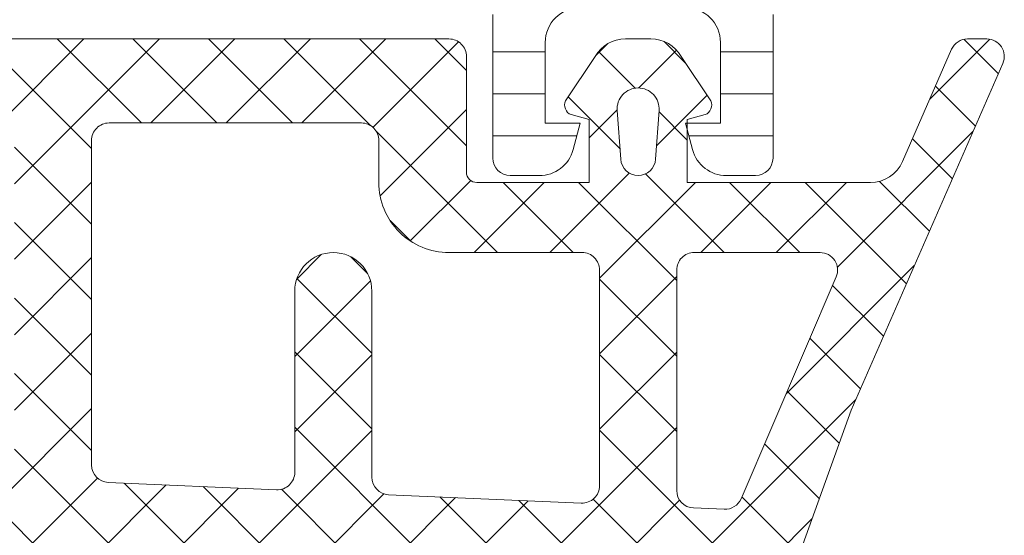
# Model space of a CAD drawing. Header units: millimetres. Extents: x 213386 to 506888, y 183055 to 450952.
# Tile 840 of 1056: x 399566 to 399594, y 325402 to 325416. Entities that reach past the tile are written whole.
import ezdxf

# ---------------------------------------------------------------- set-up
doc = ezdxf.new("R2010")
doc.units = ezdxf.units.MM
doc.layers.add('FASÁDA DETAILNÍ', color=255, linetype='Continuous', lineweight=0)
doc.layers.add('NOVA', color=255, linetype='Continuous', lineweight=0)
pattern_1 = [(135, (0, 0), (-1.077630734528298, -1.077630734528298), []), (225, (0, 0), (1.077630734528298, -1.077630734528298), [])]

# ---------------------------------------------------------------- blocks, each defined once
blk = doc.blocks.new('A$C69D17D4D')
at = {"layer": 'FASÁDA DETAILNÍ'}
h = blk.add_hatch(dxfattribs=at)
h.set_pattern_fill('LINIE', color=256, scale=1.2, angle=180, style=0)
h.set_pattern_definition([(180, (1631.942673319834, 7687.793548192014), (-1.469551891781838e-16, -1.2), [])])
edge = h.paths.add_edge_path()
edge.add_arc((1628.407976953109, 7669.819775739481), 0.3000000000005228, 89.99792470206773, 179.9979247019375)
edge.add_line((1628.107976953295, 7669.819786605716), (1628.107948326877, 7669.009455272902))
edge.add_arc((1627.607951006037, 7669.009470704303), 0.4999973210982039, 269.9976177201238, 359.99823168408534, ccw=False)
edge.add_line((1627.607930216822, 7668.50947338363), (1626.766857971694, 7668.508152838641))
edge.add_arc((1626.766857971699, 7668.308152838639), 0.1999999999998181, 89.99999999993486, 180)
edge.add_line((1626.566857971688, 7668.308152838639), (1626.566857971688, 7664.208152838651))
edge.add_arc((1626.066857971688, 7664.208152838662), 0.5, -90, 0, ccw=False)
edge.add_line((1626.066857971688, 7663.708152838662), (1625.23610874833, 7663.708152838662))
edge.add_arc((1625.23610874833, 7664.708152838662), 1, 195.0000000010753, 269.99999999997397, ccw=False)
edge.add_line((1624.270182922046, 7664.449333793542), (1624.066857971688, 7665.208152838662))
edge.add_line((1624.066857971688, 7665.208152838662), (1625.066857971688, 7665.208152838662))
edge.add_line((1625.066857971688, 7665.208152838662), (1625.066857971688, 7667.508152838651))
edge.add_arc((1624.062731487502, 7667.506443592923), 1.004127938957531, 0.09753001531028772, 89.7659122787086)
edge.add_line((1624.066833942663, 7668.510563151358), (1621.066955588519, 7668.510563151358))
edge.add_arc((1621.070983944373, 7667.506443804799), 1.004127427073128, 90.2298596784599, 179.9024820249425)
edge.add_line((1620.066857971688, 7667.508152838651), (1620.066857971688, 7665.208152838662))
edge.add_line((1620.066857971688, 7665.208152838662), (1621.066857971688, 7665.208152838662))
edge.add_line((1621.066857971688, 7665.208152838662), (1620.863533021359, 7664.449333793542))
edge.add_arc((1619.897607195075, 7664.708152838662), 1.000000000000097, 270, 344.99999999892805, ccw=False)
edge.add_line((1619.897607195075, 7663.708152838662), (1619.066857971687, 7663.708152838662))
edge.add_arc((1619.066857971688, 7664.208152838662), 0.5, 180, 270, ccw=False)
edge.add_line((1618.566857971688, 7664.208152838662), (1618.566857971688, 7668.308152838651))
edge.add_arc((1618.362684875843, 7668.306424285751), 0.2041804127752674, 0.485061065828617, 88.84413105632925)
edge.add_line((1618.366803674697, 7668.510563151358), (1592.525436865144, 7668.510586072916))
edge.add_arc((1592.525452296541, 7669.010583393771), 0.4999973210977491, 179.9976177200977, 269.9982316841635, ccw=False)
edge.add_line((1592.025454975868, 7669.010604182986), (1592.025483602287, 7669.820935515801))
edge.add_arc((1591.725483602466, 7669.820946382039), 0.2999999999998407, 359.9979247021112, 449.9979247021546)
edge.add_line((1591.725494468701, 7670.120946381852), (1589.325496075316, 7670.120701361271))
edge.add_arc((1589.325511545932, 7670.620697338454), 0.4999959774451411, 179.9976222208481, 269.9982271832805, ccw=False)
edge.add_line((1588.825515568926, 7670.620718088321), (1588.82564221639, 7674.097259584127))
edge.add_arc((1589.81545513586, 7673.95491308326), 0.9999960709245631, 57.27090860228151, 171.8163166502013, ccw=False)
edge.add_line((1590.356120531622, 7674.796146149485), (1592.639729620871, 7673.477593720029))
edge.add_arc((1592.88974527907, 7673.910597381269), 0.4999999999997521, 239.9979281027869, 269.9978647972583)
edge.add_line((1592.889726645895, 7673.410597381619), (1627.243995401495, 7673.409511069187))
edge.add_arc((1627.244012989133, 7673.909511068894), 0.5000000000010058, 269.9979846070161, 299.997921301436)
edge.add_line((1627.493997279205, 7673.476489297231), (1629.77770188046, 7674.794876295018))
edge.add_arc((1630.31830633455, 7673.953604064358), 0.9999960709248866, 8.179532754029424, 122.7249408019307, ccw=False)
edge.add_line((1631.308129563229, 7674.095878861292), (1631.308002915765, 7670.619337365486))
edge.add_arc((1630.808006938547, 7670.619352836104), 0.4999959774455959, 269.99762222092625, 359.99822718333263, ccw=False)
edge.add_line((1630.80798618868, 7670.119356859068), (1628.407987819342, 7670.11977573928))
edge = h.paths.add_edge_path(flags=16)
edge.add_line((1604.216864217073, 7670.310051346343), (1604.216864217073, 7671.610045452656))
edge.add_arc((1603.716867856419, 7671.610049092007), 0.4999963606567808, 359.9995829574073, 450.0004170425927)
edge.add_line((1603.716864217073, 7672.11004545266), (1594.866870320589, 7672.11004545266))
edge.add_arc((1594.86686668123, 7671.610049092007), 0.4999963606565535, 89.99958295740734, 180.0004170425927)
edge.add_line((1594.366870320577, 7671.61004545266), (1594.366870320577, 7670.310051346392))
edge.add_arc((1594.866870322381, 7670.310034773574), 0.5000000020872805, 179.9981008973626, 269.9999997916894)
edge.add_line((1594.866870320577, 7669.810034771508), (1603.716864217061, 7669.810034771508))
edge.add_arc((1603.716864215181, 7670.310034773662), 0.5000000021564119, 270.000000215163, 360.0018990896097)
edge = h.paths.add_edge_path(flags=16)
edge.add_arc((1614.416870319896, 7670.310034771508), 0.5, 269.9999999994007, 360)
edge.add_line((1614.916870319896, 7670.310034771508), (1614.916870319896, 7671.61004545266))
edge.add_arc((1614.416870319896, 7671.61004545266), 0.5, 0, 90.00000000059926)
edge.add_line((1614.416870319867, 7672.11004545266), (1605.716864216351, 7672.11004545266))
edge.add_arc((1605.716864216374, 7671.61004545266), 0.5, 90.00000000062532, 179.9999999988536)
edge.add_line((1605.216864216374, 7671.61004545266), (1605.216864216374, 7670.310034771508))
edge.add_arc((1605.716864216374, 7670.310034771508), 0.5, 179.9999999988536, 269.9999999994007)
edge.add_line((1605.716864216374, 7669.810034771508), (1614.41687031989, 7669.810034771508))
edge = h.paths.add_edge_path(flags=16)
edge.add_arc((1616.41686668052, 7671.610049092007), 0.4999963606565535, 89.99958295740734, 180.0004170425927)
edge.add_line((1615.916870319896, 7671.61004545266), (1615.916870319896, 7670.310051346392))
edge.add_arc((1616.4168703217, 7670.310034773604), 0.5000000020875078, 179.9981008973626, 269.9999997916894)
edge.add_line((1616.416870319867, 7669.810034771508), (1625.26687947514, 7669.810034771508))
edge.add_arc((1625.266879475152, 7670.310019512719), 0.4999847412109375, 269.9999999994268, 360)
edge.add_line((1625.766864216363, 7670.310019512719), (1625.766864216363, 7671.610030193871))
edge.add_arc((1625.266848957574, 7671.610030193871), 0.5000152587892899, 0, 90.0000000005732)
edge.add_line((1625.266848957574, 7672.11004545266), (1616.416870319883, 7672.11004545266))
h = blk.add_hatch(dxfattribs=at)
h.set_pattern_fill('ANSI37', color=256, scale=0.48, angle=90, style=0)
h.set_pattern_definition(pattern_1)
edge = h.paths.add_edge_path(flags=16)
edge.add_line((1622.219337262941, 7664.174880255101), (1622.119593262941, 7665.567734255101))
edge.add_arc((1622.718060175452, 7665.610591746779), 0.599999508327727, 89.99999164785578, 184.0960805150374, ccw=False)
edge.add_arc((1622.718060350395, 7665.610591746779), 0.5999995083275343, -4.096080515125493, 90.0000083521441, ccw=False)
edge.add_line((1623.316527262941, 7665.567734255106), (1623.216783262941, 7664.174880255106))
edge.add_arc((1622.718060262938, 7664.210594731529), 0.500000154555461, 184.096064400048, 355.9039355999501, ccw=False)
edge = h.paths.add_edge_path(flags=16)
edge.add_arc((1624.318056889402, 7661.010586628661), 0.49999962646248, 89.99995719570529, 180.0000428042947, ccw=False)
edge.add_line((1624.318057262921, 7661.510586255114), (1627.911742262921, 7661.510586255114))
edge.add_arc((1627.911742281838, 7661.010585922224), 0.5000003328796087, -23.21802660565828, 90.00000216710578, ccw=False)
edge.add_line((1628.371248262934, 7660.813470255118), (1625.655370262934, 7654.482368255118))
edge.add_arc((1625.195864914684, 7654.679484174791), 0.4999998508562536, 267.4998893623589, 336.78191820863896, ccw=False)
edge.add_line((1625.174054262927, 7654.179960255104), (1624.296247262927, 7654.218286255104))
edge.add_arc((1624.318056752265, 7654.71780986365), 0.4999994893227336, 179.9999551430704, 267.50002088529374, ccw=False)
edge.add_line((1623.818057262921, 7654.717810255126), (1623.818057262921, 7661.010586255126))
edge = h.paths.add_edge_path(flags=16)
edge.add_line((1598.764138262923, 7655.602424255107), (1594.615468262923, 7664.499277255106))
edge.add_arc((1595.068622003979, 7664.710586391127), 0.4999998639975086, 89.9999703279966, 205.000007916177, ccw=False)
edge.add_line((1595.068622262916, 7665.210586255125), (1604.418057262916, 7665.210586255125))
edge.add_arc((1604.418057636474, 7664.710586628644), 0.49999962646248, -4.28042947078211e-05, 90.00004280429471, ccw=False)
edge.add_line((1604.918057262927, 7664.710586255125), (1604.918057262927, 7655.586663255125))
edge.add_arc((1604.418057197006, 7655.586663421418), 0.5000000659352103, 267.4999727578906, 359.999980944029, ccw=False)
edge.add_line((1604.396247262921, 7655.087139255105), (1599.195483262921, 7655.314209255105))
edge.add_arc((1599.217292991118, 7655.813734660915), 0.5000012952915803, 205.0000919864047, 267.5000025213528, ccw=False)
edge = h.paths.add_edge_path(flags=16)
edge.add_arc((1607.618056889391, 7664.710586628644), 0.49999962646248, 89.99995719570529, 180.0000428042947, ccw=False)
edge.add_line((1607.618057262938, 7665.210586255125), (1614.818057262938, 7665.210586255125))
edge.add_arc((1614.818057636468, 7664.710586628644), 0.49999962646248, -4.28042947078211e-05, 90.00004280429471, ccw=False)
edge.add_line((1615.318057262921, 7664.710586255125), (1615.318057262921, 7663.510586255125))
edge.add_arc((1617.318055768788, 7663.510584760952), 1.999998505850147, 179.9999571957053, 270.0000428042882)
edge.add_line((1617.318057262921, 7661.510586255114), (1621.118057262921, 7661.510586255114))
edge.add_arc((1621.118057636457, 7661.010586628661), 0.49999962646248, -4.28042947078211e-05, 90.00004280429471, ccw=False)
edge.add_line((1621.618057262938, 7661.010586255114), (1621.618057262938, 7654.857525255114))
edge.add_arc((1621.118057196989, 7654.857525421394), 0.5000000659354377, 267.4999727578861, 359.9999809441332, ccw=False)
edge.add_line((1621.096247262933, 7654.35800125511), (1615.596247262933, 7654.59813625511))
edge.add_arc((1615.618056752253, 7655.097659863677), 0.4999994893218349, 179.9999551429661, 267.50002088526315, ccw=False)
edge.add_line((1615.118057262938, 7655.097660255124), (1615.118057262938, 7660.410586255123))
edge.add_arc((1614.018057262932, 7660.410586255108), 1.099999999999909, 0, 180)
edge.add_line((1612.918057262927, 7660.410586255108), (1612.918057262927, 7655.237375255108))
edge.add_arc((1612.418057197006, 7655.23737542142), 0.5000000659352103, 267.4999727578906, 359.999980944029, ccw=False)
edge.add_line((1612.396247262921, 7654.737851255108), (1607.596247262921, 7654.947424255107))
edge.add_arc((1607.618056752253, 7655.446947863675), 0.4999994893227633, 179.9999551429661, 267.50002088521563, ccw=False)
edge.add_line((1607.118057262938, 7655.446948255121), (1607.118057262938, 7664.710586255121))
edge = h.paths.add_edge_path()
edge.add_line((1592.405004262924, 7663.32412925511), (1596.502853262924, 7654.53626325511))
edge.add_ellipse((1599.221778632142, 7655.804120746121), major_axis=(-3.000002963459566, 0), ratio=1, start_angle=25.00003062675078, end_angle=87.49994116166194)
edge.add_line((1599.090917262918, 7652.806973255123), (1599.739867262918, 7652.778639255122))
edge.add_ellipse((1599.7180577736, 7652.279115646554), major_axis=(-0.4999994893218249, 0), ratio=1, start_angle=179.9999551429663, end_angle=267.5000208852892, ccw=False)
edge.add_line((1600.218057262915, 7652.279115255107), (1600.218057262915, 7651.310586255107))
edge.add_ellipse((1600.318057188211, 7651.310586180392), major_axis=(-0.09999992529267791, 0), ratio=1, start_angle=-4.28043988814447e-05, end_angle=90.00004280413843)
edge.add_line((1600.318057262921, 7651.210586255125), (1600.918057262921, 7651.210586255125))
edge.add_ellipse((1600.918057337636, 7651.310586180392), major_axis=(-0.09999992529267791, 0), ratio=1, start_angle=89.99995719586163, end_angle=180.000042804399)
edge.add_line((1601.018057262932, 7651.310586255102), (1601.018057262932, 7652.213624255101))
edge.add_ellipse((1601.518057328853, 7652.213624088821), major_axis=(-0.500000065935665, 0), ratio=1, start_angle=267.49997275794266, end_angle=359.99998094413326, ccw=False)
edge.add_line((1601.539867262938, 7652.713148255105), (1610.440161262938, 7652.319310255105))
edge.add_ellipse((1610.418057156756, 7651.819798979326), major_axis=(-0.5000001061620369, 0), ratio=1, start_angle=179.9999170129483, end_angle=267.46623077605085, ccw=False)
edge.add_line((1610.918057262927, 7651.819798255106), (1610.918057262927, 7651.210586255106))
edge.add_ellipse((1611.018057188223, 7651.210586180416), major_axis=(-0.09999992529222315, 0), ratio=1, start_angle=-4.28043988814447e-05, end_angle=90.00004280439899)
edge.add_line((1611.018057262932, 7651.110586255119), (1611.618057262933, 7651.110586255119))
edge.add_ellipse((1611.618057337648, 7651.210586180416), major_axis=(-0.09999992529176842, 0), ratio=1, start_angle=89.99995719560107, end_angle=180.000042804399)
edge.add_line((1611.718057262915, 7651.210586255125), (1611.718057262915, 7651.740148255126))
edge.add_ellipse((1612.218057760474, 7651.740148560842), major_axis=(-0.5000004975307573, 0), ratio=1, start_angle=-92.53369799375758, end_angle=3.503428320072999e-05, ccw=False)
edge.add_line((1612.240161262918, 7652.239660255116), (1623.780386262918, 7651.729004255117))
edge.add_ellipse((1623.758576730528, 7651.22947965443), major_axis=(-0.5000004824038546, 0), ratio=1, start_angle=176.7829426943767, end_angle=267.500020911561, ccw=False)
edge.add_line((1624.25778926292, 7651.201420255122), (1623.96922626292, 7646.067677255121))
edge.add_ellipse((1623.558808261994, 7646.183232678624), major_axis=(-0.426375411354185, 0), ratio=1, start_angle=20.758972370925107, end_angle=164.2751455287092, ccw=False)
edge.add_line((1623.160113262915, 7646.032109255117), (1623.161353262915, 7646.264712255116))
edge.add_line((1623.161353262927, 7646.264712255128), (1623.459491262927, 7648.147291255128))
edge.add_line((1623.45949126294, 7648.147291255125), (1623.05906526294, 7650.996576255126))
edge.add_ellipse((1622.761984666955, 7650.95482565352), major_axis=(-0.2999999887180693, 0), ratio=1, start_angle=187.9997440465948, end_angle=304.5977463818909)
edge.add_ellipse((1624.295098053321, 7648.732254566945), major_axis=(-3.000047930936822, 0), ratio=1, start_angle=-55.40235871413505, end_angle=18.00842458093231)
edge.add_line((1621.442019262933, 7647.804769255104), (1622.075595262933, 7645.549878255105))
edge.add_ellipse((1622.850807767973, 7645.710807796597), major_axis=(-0.7917403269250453, 0), ratio=1, start_angle=11.72768979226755, end_angle=83.20165374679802)
edge.add_line((1622.757085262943, 7644.92463425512), (1623.815295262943, 7644.92341325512))
edge.add_ellipse((1623.686171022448, 7646.102499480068), major_axis=(-1.18613548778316, 0), ratio=1, start_angle=96.24967815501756, end_angle=161.3444235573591)
edge.add_line((1624.809985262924, 7645.72308025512), (1625.904318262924, 7648.96442025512))
edge.add_line((1625.904318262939, 7648.964420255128), (1628.794096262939, 7657.014215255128))
edge.add_line((1628.794096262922, 7657.014215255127), (1633.126905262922, 7666.912092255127))
edge.add_ellipse((1632.667896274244, 7667.110362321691), major_axis=(-0.5000002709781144, 0), ratio=1, start_angle=156.6379505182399, end_angle=269.9334236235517)
edge.add_line((1632.668477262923, 7667.610362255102), (1632.121776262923, 7667.610997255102))
edge.add_ellipse((1632.121195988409, 7667.110997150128), major_axis=(-0.50000044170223, 0), ratio=1, start_angle=269.9335054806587, end_angle=336.0791754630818)
edge.add_line((1631.664142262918, 7667.31373425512), (1630.262386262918, 7664.10973125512))
edge.add_ellipse((1629.346245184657, 7664.510585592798), major_axis=(-0.9999993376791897, 0), ratio=1, start_angle=89.99994718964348, end_angle=156.3683852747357, ccw=False)
edge.add_line((1629.346244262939, 7663.510586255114), (1624.118302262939, 7663.510586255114))
edge.add_line((1624.118302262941, 7663.510586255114), (1624.118293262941, 7665.310065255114))
edge.add_line((1624.118293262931, 7665.310065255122), (1624.633094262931, 7665.448007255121))
edge.add_ellipse((1624.518329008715, 7665.725161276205), major_axis=(-0.2999756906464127, 0), ratio=1, start_angle=112.4937002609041, end_angle=202.5035666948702)
edge.add_line((1624.795463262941, 7665.839974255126), (1623.946296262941, 7667.110101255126))
edge.add_ellipse((1623.080432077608, 7666.610380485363), major_axis=(-0.9997207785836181, 0), ratio=1, start_angle=209.9907606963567, end_angle=270.0076118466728)
edge.add_line((1623.080299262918, 7667.610101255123), (1622.355938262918, 7667.610070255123))
edge.add_ellipse((1622.356146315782, 7666.610332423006), major_axis=(-0.9997378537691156, 0), ratio=1, start_angle=270.0119236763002, end_angle=330.0086750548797)
edge.add_line((1621.490272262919, 7667.110070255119), (1620.64110526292, 7665.839974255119))
edge.add_ellipse((1620.918252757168, 7665.725162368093), major_axis=(-0.2999875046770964, 0), ratio=1, start_angle=-22.50240617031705, end_angle=67.50139619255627)
edge.add_line((1620.803459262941, 7665.448007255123), (1621.318275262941, 7665.310035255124))
edge.add_line((1621.318275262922, 7665.310035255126), (1621.318283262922, 7663.510586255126))
edge.add_line((1621.318283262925, 7663.510586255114), (1618.118056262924, 7663.510586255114))
edge.add_ellipse((1618.118056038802, 7663.810586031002), major_axis=(-0.2999997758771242, 0), ratio=1, start_angle=-4.280439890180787e-05, end_angle=90.00004280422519, ccw=False)
edge.add_line((1617.818056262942, 7663.810586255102), (1617.818056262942, 7667.110582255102))
edge.add_ellipse((1617.318056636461, 7667.110582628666), major_axis=(-0.49999962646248, 0), ratio=1, start_angle=179.9999571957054, end_angle=270.0000428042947)
edge.add_line((1617.318056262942, 7667.610582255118), (1590.420434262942, 7667.610582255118))
edge.add_line((1590.420434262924, 7667.610582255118), (1589.525316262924, 7666.060190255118))
edge.add_ellipse((1589.958328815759, 7665.810190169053), major_axis=(-0.4999999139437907, 0), ratio=1, start_angle=-30.00001708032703, end_angle=89.99993664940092)
edge.add_line((1589.958328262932, 7665.310190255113), (1589.958328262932, 7663.612819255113))
edge.add_line((1589.958328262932, 7663.612819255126), (1591.951850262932, 7663.612819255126))
edge.add_ellipse((1591.951850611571, 7663.11281899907), major_axis=(-0.5000002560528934, 0), ratio=1, start_angle=205.0001285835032, end_angle=270.0000399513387, ccw=False)
h = blk.add_hatch(dxfattribs=at)
h.set_pattern_fill('ANSI37', color=256, scale=0.48, angle=90, style=0)
h.set_pattern_definition(pattern_1)
edge = h.paths.add_edge_path(flags=16)
edge.add_line((1622.219337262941, 7664.174880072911), (1622.119593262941, 7665.567734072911))
edge.add_arc((1622.718060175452, 7665.610591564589), 0.599999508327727, 89.99999164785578, 184.0960805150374, ccw=False)
edge.add_arc((1622.718060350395, 7665.610591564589), 0.5999995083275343, -4.096080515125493, 90.0000083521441, ccw=False)
edge.add_line((1623.316527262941, 7665.567734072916), (1623.216783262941, 7664.174880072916))
edge.add_arc((1622.718060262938, 7664.210594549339), 0.500000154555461, 184.096064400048, 355.9039355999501, ccw=False)
edge = h.paths.add_edge_path(flags=16)
edge.add_arc((1624.318056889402, 7661.010586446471), 0.49999962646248, 89.99995719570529, 180.0000428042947, ccw=False)
edge.add_line((1624.318057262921, 7661.510586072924), (1627.911742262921, 7661.510586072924))
edge.add_arc((1627.911742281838, 7661.010585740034), 0.5000003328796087, -23.21802660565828, 90.00000216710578, ccw=False)
edge.add_line((1628.371248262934, 7660.813470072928), (1625.655370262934, 7654.482368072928))
edge.add_arc((1625.195864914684, 7654.679483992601), 0.4999998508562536, 267.4998893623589, 336.78191820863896, ccw=False)
edge.add_line((1625.174054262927, 7654.179960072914), (1624.296247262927, 7654.218286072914))
edge.add_arc((1624.318056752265, 7654.71780968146), 0.4999994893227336, 179.9999551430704, 267.50002088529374, ccw=False)
edge.add_line((1623.818057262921, 7654.717810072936), (1623.818057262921, 7661.010586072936))
edge = h.paths.add_edge_path(flags=16)
edge.add_line((1598.764138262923, 7655.602424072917), (1594.615468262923, 7664.499277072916))
edge.add_arc((1595.068622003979, 7664.710586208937), 0.4999998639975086, 89.9999703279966, 205.000007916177, ccw=False)
edge.add_line((1595.068622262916, 7665.210586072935), (1604.418057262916, 7665.210586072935))
edge.add_arc((1604.418057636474, 7664.710586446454), 0.49999962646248, -4.28042947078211e-05, 90.00004280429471, ccw=False)
edge.add_line((1604.918057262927, 7664.710586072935), (1604.918057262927, 7655.586663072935))
edge.add_arc((1604.418057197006, 7655.586663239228), 0.5000000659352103, 267.4999727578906, 359.999980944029, ccw=False)
edge.add_line((1604.396247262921, 7655.087139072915), (1599.195483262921, 7655.314209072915))
edge.add_arc((1599.217292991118, 7655.813734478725), 0.5000012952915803, 205.0000919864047, 267.5000025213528, ccw=False)
edge = h.paths.add_edge_path(flags=16)
edge.add_arc((1607.618056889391, 7664.710586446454), 0.49999962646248, 89.99995719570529, 180.0000428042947, ccw=False)
edge.add_line((1607.618057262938, 7665.210586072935), (1614.818057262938, 7665.210586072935))
edge.add_arc((1614.818057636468, 7664.710586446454), 0.49999962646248, -4.28042947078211e-05, 90.00004280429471, ccw=False)
edge.add_line((1615.318057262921, 7664.710586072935), (1615.318057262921, 7663.510586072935))
edge.add_arc((1617.318055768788, 7663.510584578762), 1.999998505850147, 179.9999571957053, 270.0000428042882)
edge.add_line((1617.318057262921, 7661.510586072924), (1621.118057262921, 7661.510586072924))
edge.add_arc((1621.118057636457, 7661.010586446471), 0.49999962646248, -4.28042947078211e-05, 90.00004280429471, ccw=False)
edge.add_line((1621.618057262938, 7661.010586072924), (1621.618057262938, 7654.857525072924))
edge.add_arc((1621.118057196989, 7654.857525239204), 0.5000000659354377, 267.4999727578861, 359.9999809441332, ccw=False)
edge.add_line((1621.096247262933, 7654.35800107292), (1615.596247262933, 7654.59813607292))
edge.add_arc((1615.618056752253, 7655.097659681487), 0.4999994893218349, 179.9999551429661, 267.50002088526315, ccw=False)
edge.add_line((1615.118057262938, 7655.097660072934), (1615.118057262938, 7660.410586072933))
edge.add_arc((1614.018057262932, 7660.410586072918), 1.099999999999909, 0, 180)
edge.add_line((1612.918057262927, 7660.410586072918), (1612.918057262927, 7655.237375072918))
edge.add_arc((1612.418057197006, 7655.23737523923), 0.5000000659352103, 267.4999727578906, 359.999980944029, ccw=False)
edge.add_line((1612.396247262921, 7654.737851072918), (1607.596247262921, 7654.947424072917))
edge.add_arc((1607.618056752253, 7655.446947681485), 0.4999994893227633, 179.9999551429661, 267.50002088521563, ccw=False)
edge.add_line((1607.118057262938, 7655.446948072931), (1607.118057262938, 7664.710586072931))
edge = h.paths.add_edge_path()
edge.add_line((1592.405004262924, 7663.32412907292), (1596.502853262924, 7654.53626307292))
edge.add_ellipse((1599.221778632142, 7655.804120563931), major_axis=(-3.000002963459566, 0), ratio=1, start_angle=25.00003062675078, end_angle=87.49994116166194)
edge.add_line((1599.090917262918, 7652.806973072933), (1599.739867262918, 7652.778639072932))
edge.add_ellipse((1599.7180577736, 7652.279115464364), major_axis=(-0.4999994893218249, 0), ratio=1, start_angle=179.9999551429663, end_angle=267.5000208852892, ccw=False)
edge.add_line((1600.218057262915, 7652.279115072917), (1600.218057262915, 7651.310586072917))
edge.add_ellipse((1600.318057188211, 7651.310585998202), major_axis=(-0.09999992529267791, 0), ratio=1, start_angle=-4.28043988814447e-05, end_angle=90.00004280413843)
edge.add_line((1600.318057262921, 7651.210586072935), (1600.918057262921, 7651.210586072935))
edge.add_ellipse((1600.918057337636, 7651.310585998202), major_axis=(-0.09999992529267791, 0), ratio=1, start_angle=89.99995719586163, end_angle=180.000042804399)
edge.add_line((1601.018057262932, 7651.310586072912), (1601.018057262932, 7652.213624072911))
edge.add_ellipse((1601.518057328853, 7652.213623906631), major_axis=(-0.500000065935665, 0), ratio=1, start_angle=267.49997275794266, end_angle=359.99998094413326, ccw=False)
edge.add_line((1601.539867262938, 7652.713148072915), (1610.440161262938, 7652.319310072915))
edge.add_ellipse((1610.418057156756, 7651.819798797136), major_axis=(-0.5000001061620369, 0), ratio=1, start_angle=179.9999170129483, end_angle=267.46623077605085, ccw=False)
edge.add_line((1610.918057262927, 7651.819798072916), (1610.918057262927, 7651.210586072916))
edge.add_ellipse((1611.018057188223, 7651.210585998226), major_axis=(-0.09999992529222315, 0), ratio=1, start_angle=-4.28043988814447e-05, end_angle=90.00004280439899)
edge.add_line((1611.018057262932, 7651.110586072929), (1611.618057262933, 7651.110586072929))
edge.add_ellipse((1611.618057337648, 7651.210585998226), major_axis=(-0.09999992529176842, 0), ratio=1, start_angle=89.99995719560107, end_angle=180.000042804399)
edge.add_line((1611.718057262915, 7651.210586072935), (1611.718057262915, 7651.740148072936))
edge.add_ellipse((1612.218057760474, 7651.740148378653), major_axis=(-0.5000004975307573, 0), ratio=1, start_angle=-92.53369799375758, end_angle=3.503428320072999e-05, ccw=False)
edge.add_line((1612.240161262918, 7652.239660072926), (1623.780386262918, 7651.729004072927))
edge.add_ellipse((1623.758576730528, 7651.22947947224), major_axis=(-0.5000004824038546, 0), ratio=1, start_angle=176.7829426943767, end_angle=267.500020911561, ccw=False)
edge.add_line((1624.25778926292, 7651.201420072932), (1623.96922626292, 7646.067677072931))
edge.add_ellipse((1623.558808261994, 7646.183232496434), major_axis=(-0.426375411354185, 0), ratio=1, start_angle=20.758972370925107, end_angle=164.2751455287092, ccw=False)
edge.add_line((1623.160113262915, 7646.032109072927), (1623.161353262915, 7646.264712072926))
edge.add_line((1623.161353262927, 7646.264712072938), (1623.459491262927, 7648.147291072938))
edge.add_line((1623.45949126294, 7648.147291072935), (1623.05906526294, 7650.996576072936))
edge.add_ellipse((1622.761984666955, 7650.95482547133), major_axis=(-0.2999999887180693, 0), ratio=1, start_angle=187.9997440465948, end_angle=304.5977463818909)
edge.add_ellipse((1624.295098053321, 7648.732254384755), major_axis=(-3.000047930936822, 0), ratio=1, start_angle=-55.40235871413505, end_angle=18.00842458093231)
edge.add_line((1621.442019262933, 7647.804769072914), (1622.075595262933, 7645.549878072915))
edge.add_ellipse((1622.850807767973, 7645.710807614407), major_axis=(-0.7917403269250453, 0), ratio=1, start_angle=11.72768979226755, end_angle=83.20165374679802)
edge.add_line((1622.757085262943, 7644.92463407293), (1623.815295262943, 7644.92341307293))
edge.add_ellipse((1623.686171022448, 7646.102499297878), major_axis=(-1.18613548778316, 0), ratio=1, start_angle=96.24967815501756, end_angle=161.3444235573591)
edge.add_line((1624.809985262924, 7645.72308007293), (1625.904318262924, 7648.96442007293))
edge.add_line((1625.904318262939, 7648.964420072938), (1628.794096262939, 7657.014215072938))
edge.add_line((1628.794096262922, 7657.014215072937), (1633.126905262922, 7666.912092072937))
edge.add_ellipse((1632.667896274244, 7667.110362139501), major_axis=(-0.5000002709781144, 0), ratio=1, start_angle=156.6379505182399, end_angle=269.9334236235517)
edge.add_line((1632.668477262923, 7667.610362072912), (1632.121776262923, 7667.610997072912))
edge.add_ellipse((1632.121195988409, 7667.110996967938), major_axis=(-0.50000044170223, 0), ratio=1, start_angle=269.9335054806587, end_angle=336.0791754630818)
edge.add_line((1631.664142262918, 7667.31373407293), (1630.262386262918, 7664.10973107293))
edge.add_ellipse((1629.346245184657, 7664.510585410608), major_axis=(-0.9999993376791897, 0), ratio=1, start_angle=89.99994718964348, end_angle=156.3683852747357, ccw=False)
edge.add_line((1629.346244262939, 7663.510586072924), (1624.118302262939, 7663.510586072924))
edge.add_line((1624.118302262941, 7663.510586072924), (1624.118293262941, 7665.310065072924))
edge.add_line((1624.118293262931, 7665.310065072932), (1624.633094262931, 7665.448007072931))
edge.add_ellipse((1624.518329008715, 7665.725161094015), major_axis=(-0.2999756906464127, 0), ratio=1, start_angle=112.4937002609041, end_angle=202.5035666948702)
edge.add_line((1624.795463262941, 7665.839974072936), (1623.946296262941, 7667.110101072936))
edge.add_ellipse((1623.080432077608, 7666.610380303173), major_axis=(-0.9997207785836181, 0), ratio=1, start_angle=209.9907606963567, end_angle=270.0076118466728)
edge.add_line((1623.080299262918, 7667.610101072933), (1622.355938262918, 7667.610070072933))
edge.add_ellipse((1622.356146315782, 7666.610332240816), major_axis=(-0.9997378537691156, 0), ratio=1, start_angle=270.0119236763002, end_angle=330.0086750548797)
edge.add_line((1621.490272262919, 7667.110070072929), (1620.64110526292, 7665.839974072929))
edge.add_ellipse((1620.918252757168, 7665.725162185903), major_axis=(-0.2999875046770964, 0), ratio=1, start_angle=-22.50240617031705, end_angle=67.50139619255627)
edge.add_line((1620.803459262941, 7665.448007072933), (1621.318275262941, 7665.310035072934))
edge.add_line((1621.318275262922, 7665.310035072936), (1621.318283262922, 7663.510586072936))
edge.add_line((1621.318283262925, 7663.510586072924), (1618.118056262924, 7663.510586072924))
edge.add_ellipse((1618.118056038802, 7663.810585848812), major_axis=(-0.2999997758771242, 0), ratio=1, start_angle=-4.280439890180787e-05, end_angle=90.00004280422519, ccw=False)
edge.add_line((1617.818056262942, 7663.810586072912), (1617.818056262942, 7667.110582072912))
edge.add_ellipse((1617.318056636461, 7667.110582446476), major_axis=(-0.49999962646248, 0), ratio=1, start_angle=179.9999571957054, end_angle=270.0000428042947)
edge.add_line((1617.318056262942, 7667.610582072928), (1590.420434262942, 7667.610582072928))
edge.add_line((1590.420434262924, 7667.610582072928), (1589.525316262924, 7666.060190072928))
edge.add_ellipse((1589.958328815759, 7665.810189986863), major_axis=(-0.4999999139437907, 0), ratio=1, start_angle=-30.00001708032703, end_angle=89.99993664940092)
edge.add_line((1589.958328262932, 7665.310190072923), (1589.958328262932, 7663.612819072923))
edge.add_line((1589.958328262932, 7663.612819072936), (1591.951850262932, 7663.612819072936))
edge.add_ellipse((1591.951850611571, 7663.11281881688), major_axis=(-0.5000002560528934, 0), ratio=1, start_angle=205.0001285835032, end_angle=270.0000399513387, ccw=False)
for points in [[(1626.566857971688, 7668.308152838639), (1626.566857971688, 7664.208152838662, -0.414213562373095), (1626.066857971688, 7663.708152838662), (1625.23610874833, 7663.708152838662, -0.3394542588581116), (1624.270182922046, 7664.449333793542), (1624.066857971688, 7665.208152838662), (1625.066857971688, 7665.208152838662), (1625.066857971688, 7667.508152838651, 0.4125193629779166), (1624.066833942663, 7668.510563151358)], [(1621.066955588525, 7668.510563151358, 0.4125410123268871), (1620.066857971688, 7667.508152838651), (1620.066857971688, 7665.208152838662), (1621.066857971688, 7665.208152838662), (1620.863533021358, 7664.449333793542, -0.3394542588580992), (1619.897607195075, 7663.708152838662), (1619.066857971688, 7663.708152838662, -0.414213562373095), (1618.566857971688, 7664.208152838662), (1618.566857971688, 7668.308152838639, 0.4058498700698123)]]:
    blk.add_lwpolyline(points, format="xyb", dxfattribs=at)
at = {"layer": 'FASÁDA DETAILNÍ', "extrusion": (0, 0, -1)}
for points in [[(-1625.904318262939, 7648.964420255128), (-1628.794096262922, 7657.014215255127), (-1633.126905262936, 7666.912092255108), (-1633.126905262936, 7666.912092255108, -0.538982), (-1632.668477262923, 7667.610362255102), (-1632.121776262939, 7667.610997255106), (-1632.121776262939, 7667.610997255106, -0.296905), (-1631.664142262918, 7667.31373425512), (-1630.262386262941, 7664.109731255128), (-1630.262386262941, 7664.109731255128, 0.297963), (-1629.346244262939, 7663.510586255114), (-1624.118302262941, 7663.510586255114), (-1624.118293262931, 7665.310065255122), (-1624.633094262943, 7665.448007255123), (-1624.633094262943, 7665.448007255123, -0.414264), (-1624.795463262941, 7665.839974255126), (-1623.946296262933, 7667.110101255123), (-1623.946296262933, 7667.110101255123, -0.268028), (-1623.080299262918, 7667.610101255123), (-1622.355938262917, 7667.610070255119), (-1622.355938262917, 7667.610070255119, -0.267934), (-1621.490272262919, 7667.110070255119), (-1620.641105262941, 7665.839974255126), (-1620.641105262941, 7665.839974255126, -0.414233), (-1620.803459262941, 7665.448007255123), (-1621.318275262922, 7665.310035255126), (-1621.318283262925, 7663.510586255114), (-1618.118056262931, 7663.510586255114), (-1618.118056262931, 7663.510586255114, 0.414214), (-1617.818056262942, 7663.810586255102), (-1617.818056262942, 7667.110582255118), (-1617.818056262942, 7667.110582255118, -0.414214), (-1617.318056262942, 7667.610582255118), (-1590.420434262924, 7667.610582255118)], [(-1625.904318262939, 7648.964420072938), (-1628.794096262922, 7657.014215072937), (-1633.126905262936, 7666.912092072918), (-1633.126905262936, 7666.912092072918, -0.538982), (-1632.668477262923, 7667.610362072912), (-1632.121776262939, 7667.610997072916), (-1632.121776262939, 7667.610997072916, -0.296905), (-1631.664142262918, 7667.31373407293), (-1630.262386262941, 7664.109731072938), (-1630.262386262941, 7664.109731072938, 0.297963), (-1629.346244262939, 7663.510586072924), (-1624.118302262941, 7663.510586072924), (-1624.118293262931, 7665.310065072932), (-1624.633094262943, 7665.448007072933), (-1624.633094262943, 7665.448007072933, -0.414264), (-1624.795463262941, 7665.839974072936), (-1623.946296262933, 7667.110101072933), (-1623.946296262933, 7667.110101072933, -0.268028), (-1623.080299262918, 7667.610101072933), (-1622.355938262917, 7667.610070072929), (-1622.355938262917, 7667.610070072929, -0.267934), (-1621.490272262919, 7667.110070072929), (-1620.641105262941, 7665.839974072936), (-1620.641105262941, 7665.839974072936, -0.414233), (-1620.803459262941, 7665.448007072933), (-1621.318275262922, 7665.310035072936), (-1621.318283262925, 7663.510586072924), (-1618.118056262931, 7663.510586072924), (-1618.118056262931, 7663.510586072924, 0.414214), (-1617.818056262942, 7663.810586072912), (-1617.818056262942, 7667.110582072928), (-1617.818056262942, 7667.110582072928, -0.414214), (-1617.318056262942, 7667.610582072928), (-1590.420434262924, 7667.610582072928)]]:
    blk.add_lwpolyline(points, format="xyb", dxfattribs=at)
at = {"layer": 'FASÁDA DETAILNÍ'}
for points in [[(1622.219337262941, 7664.174880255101), (1622.119593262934, 7665.567734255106), (1622.119593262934, 7665.567734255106, -0.435311), (1622.718060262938, 7666.210591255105, -0.435311), (1623.316527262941, 7665.567734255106), (1623.216783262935, 7664.174880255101), (1623.216783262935, 7664.174880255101, -0.930949), (1622.219337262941, 7664.174880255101)], [(1622.219337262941, 7664.174880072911), (1622.119593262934, 7665.567734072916), (1622.119593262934, 7665.567734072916, -0.435311), (1622.718060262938, 7666.210591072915, -0.435311), (1623.316527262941, 7665.567734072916), (1623.216783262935, 7664.174880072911), (1623.216783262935, 7664.174880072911, -0.930949), (1622.219337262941, 7664.174880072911)], [(1607.118057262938, 7664.710586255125, -0.414214), (1607.618057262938, 7665.210586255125), (1614.818057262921, 7665.210586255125), (1614.818057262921, 7665.210586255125, -0.414214), (1615.318057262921, 7664.710586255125), (1615.318057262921, 7663.510586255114), (1615.318057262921, 7663.510586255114, 0.414214), (1617.318057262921, 7661.510586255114), (1621.118057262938, 7661.510586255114), (1621.118057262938, 7661.510586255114, -0.414214), (1621.618057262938, 7661.010586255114), (1621.618057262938, 7654.857525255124), (1621.618057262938, 7654.857525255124, -0.427052), (1621.096247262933, 7654.35800125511), (1615.596247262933, 7654.59813625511), (1615.596247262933, 7654.59813625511, -0.401491), (1615.118057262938, 7655.097660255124), (1615.118057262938, 7660.410586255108), (1615.118057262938, 7660.410586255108, 1), (1612.918057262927, 7660.410586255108), (1612.918057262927, 7655.237375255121), (1612.918057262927, 7655.237375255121, -0.427052), (1612.396247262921, 7654.737851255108), (1607.596247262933, 7654.947424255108), (1607.596247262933, 7654.947424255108, -0.401491), (1607.118057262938, 7655.446948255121), (1607.118057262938, 7664.710586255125)], [(1607.118057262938, 7664.710586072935, -0.414214), (1607.618057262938, 7665.210586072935), (1614.818057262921, 7665.210586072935), (1614.818057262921, 7665.210586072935, -0.414214), (1615.318057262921, 7664.710586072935), (1615.318057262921, 7663.510586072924), (1615.318057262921, 7663.510586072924, 0.414214), (1617.318057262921, 7661.510586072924), (1621.118057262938, 7661.510586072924), (1621.118057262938, 7661.510586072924, -0.414214), (1621.618057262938, 7661.010586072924), (1621.618057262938, 7654.857525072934), (1621.618057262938, 7654.857525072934, -0.427052), (1621.096247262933, 7654.35800107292), (1615.596247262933, 7654.59813607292), (1615.596247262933, 7654.59813607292, -0.401491), (1615.118057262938, 7655.097660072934), (1615.118057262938, 7660.410586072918), (1615.118057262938, 7660.410586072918, 1), (1612.918057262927, 7660.410586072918), (1612.918057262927, 7655.237375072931), (1612.918057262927, 7655.237375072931, -0.427052), (1612.396247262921, 7654.737851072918), (1607.596247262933, 7654.947424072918), (1607.596247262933, 7654.947424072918, -0.401491), (1607.118057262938, 7655.446948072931), (1607.118057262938, 7664.710586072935)], [(1623.818057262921, 7661.010586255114, -0.414214), (1624.318057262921, 7661.510586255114), (1627.911742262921, 7661.510586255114), (1627.911742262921, 7661.510586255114, -0.538546), (1628.371248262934, 7660.813470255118), (1625.655370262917, 7654.482368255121), (1625.655370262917, 7654.482368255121, -0.311858), (1625.174054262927, 7654.179960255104), (1624.296247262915, 7654.218286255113), (1624.296247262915, 7654.218286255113, -0.401491), (1623.818057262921, 7654.717810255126), (1623.818057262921, 7661.010586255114)], [(1623.818057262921, 7661.010586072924, -0.414214), (1624.318057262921, 7661.510586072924), (1627.911742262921, 7661.510586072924), (1627.911742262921, 7661.510586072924, -0.538546), (1628.371248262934, 7660.813470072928), (1625.655370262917, 7654.482368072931), (1625.655370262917, 7654.482368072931, -0.311858), (1625.174054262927, 7654.179960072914), (1624.296247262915, 7654.218286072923), (1624.296247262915, 7654.218286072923, -0.401491), (1623.818057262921, 7654.717810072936), (1623.818057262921, 7661.010586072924)]]:
    blk.add_lwpolyline(points, format="xyb", close=True, dxfattribs=at)

msp = doc.modelspace()

# ---------------------------------------------------------------- block references
at = {"layer": 'NOVA', "ltscale": 300}
msp.add_blockref('A$C69D17D4D', (397960.6382589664, 317748.1544064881), dxfattribs=at)

doc.saveas('drawing.dxf')
